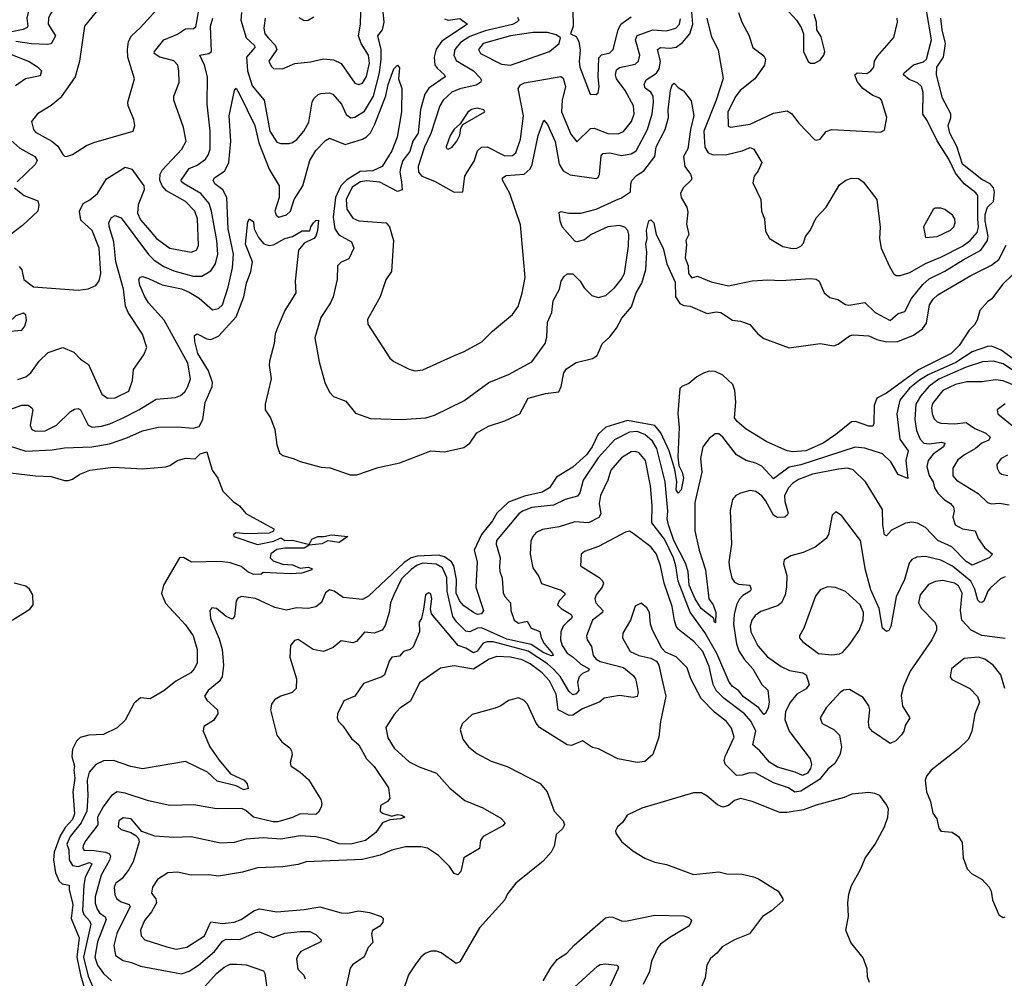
# Model space of a CAD drawing. Extents: x 1443846 to 1577407, y 839182 to 927291.
# Tile 476 of 535: x 1554974 to 1560031, y 873907 to 878828. Entities that reach past the tile are written whole.
import ezdxf

# ---------------------------------------------------------------- set-up
doc = ezdxf.new("R2010")
doc.units = 0

msp = doc.modelspace()

# ---------------------------------------------------------------- linework, layer by layer
at = {"layer": '0CON20XD'}
for points in [[(1554946.1, 879055), (1555050.3, 879215), (1555095, 879248.4), (1555115, 879252.9), (1555134, 879244), (1555140.5, 879215), (1555138.5, 879085), (1555146.8, 879046.8), (1555175, 879023.7), (1555272.9, 878985), (1555283.3, 878965), (1555277.9, 878945), (1555265, 878929.2), (1555172.9, 878907.1), (1555155, 878892.2), (1555131.9, 878858.1), (1555121.4, 878835), (1555121.2, 878805), (1555158.9, 878745), (1555135.5, 878704.5), (1555115, 878700), (1555035, 878703.3), (1554955, 878716.6)], [(1554909.6, 878910.4), (1554975, 878977.6), (1555035, 879024), (1555045, 879017.5), (1555045.4, 878985.4), (1555010.8, 878835), (1555016.4, 878795), (1555012.5, 878787.5), (1554992.8, 878777.2), (1554925, 878763.8)], [(1555458.1, 878981.9), (1555306.9, 878795), (1555282, 878615), (1555259.2, 878535), (1555183.6, 878426.4), (1555135, 878387.1), (1555065, 878344), (1555034.3, 878305), (1555044.4, 878265), (1555055, 878250.8), (1555140, 878205), (1555169.3, 878179.3), (1555195, 878136.7), (1555205, 878126.7), (1555215, 878126.2), (1555245, 878136), (1555318.1, 878181.9), (1555355, 878197.5), (1555556.7, 878255), (1555566, 878285), (1555560, 878315), (1555530.8, 878385), (1555530, 878405), (1555562.9, 878525), (1555528.8, 878635), (1555527.1, 878675), (1555533.5, 878716.5), (1555547.8, 878745), (1555595, 878787.1), (1555711.9, 878918.1)], [(1555630.2, 877760.2), (1555676.4, 877705), (1555745, 877655.8), (1555855, 877633.8), (1555882.9, 877645), (1555891.9, 877668.1), (1555887, 877805), (1555874.2, 877845), (1555825.1, 877895.1), (1555728.7, 877948.6), (1555705.8, 877975), (1555693.5, 878005), (1555696.4, 878035), (1555706.6, 878055), (1555806.1, 878163.9), (1555829.1, 878205), (1555816.2, 878275), (1555765.5, 878415), (1555766.5, 878435), (1555792.5, 878505), (1555792.2, 878565), (1555785.6, 878595), (1555765, 878617.1), (1555694.3, 878635), (1555665.5, 878655), (1555666.5, 878665), (1555714.5, 878725), (1555785, 878753.9), (1555825, 878780.4), (1555866.6, 878783.4), (1555878.4, 878791.6), (1555897.2, 878895)], [(1556235, 878836.2), (1556228.6, 878785), (1556232.6, 878755), (1556252.5, 878732.5), (1556286.5, 878696.5), (1556295.2, 878675), (1556253.8, 878615), (1556265, 878589.2), (1556277.9, 878577.9), (1556324.4, 878575.6), (1556386.4, 878603.6), (1556467.8, 878612.2), (1556535, 878626.9), (1556585, 878621.5), (1556625, 878603.1), (1556695, 878502.2), (1556715, 878494.4), (1556735, 878502.7), (1556755, 878535.6), (1556770.5, 878605), (1556764.8, 878645), (1556728.2, 878705), (1556713.4, 878745), (1556724.7, 878805), (1556728.1, 878925)], [(1558887.6, 878907.6), (1558964, 878825), (1558987.9, 878787.9), (1559000, 878755), (1559000, 878665), (1559023.4, 878613.4), (1559035, 878604), (1559055.8, 878604.2), (1559085, 878620), (1559104.5, 878645), (1559108, 878665), (1559089.3, 878739.3), (1559068.6, 878775), (1559066.9, 878815), (1559054, 878855)], [(1556113.1, 878865), (1556110, 878825), (1556137.1, 878735), (1556179.7, 878695), (1556181.9, 878685), (1556139, 878635), (1556143.3, 878565), (1556168.7, 878488.7), (1556228.9, 878415), (1556259.5, 878255), (1556295, 878199.6), (1556315, 878192.9), (1556357.3, 878192.7), (1556375, 878197.1), (1556397.2, 878212.8), (1556433.8, 878255), (1556458.2, 878301.8), (1556475.9, 878404.1), (1556485, 878422.9), (1556506.2, 878443.8), (1556520.5, 878449.5), (1556565, 878452.3), (1556583.1, 878445), (1556627.4, 878395), (1556651.1, 878341.1), (1556675, 878324.6), (1556695, 878328.2), (1556745, 878358.4), (1556791.5, 878435), (1556821.5, 878555), (1556830.7, 878625), (1556829.8, 878675), (1556812.9, 878745), (1556838.1, 878775), (1556845.9, 878815), (1556839.3, 878885)], [(1557155, 878832.2), (1557175, 878825.9), (1557235, 878834), (1557273.3, 878805), (1557142.8, 878717.2), (1557113.1, 878676.9), (1557101.9, 878635), (1557106.8, 878596.8), (1557118.5, 878578.5), (1557156.4, 878545), (1557158.5, 878535), (1557075, 878476.1), (1557055.3, 878445), (1557032.9, 878367.1), (1557020.4, 878245), (1556992.5, 878205), (1556978.3, 878151.7), (1556941.6, 878105), (1556929.5, 878065), (1556926.2, 878045), (1556934.3, 877995), (1556938.1, 877955), (1556915, 877945.5), (1556823.4, 877993.5), (1556755, 878001.2), (1556725, 877995.7), (1556682.3, 877967.7), (1556651, 877905), (1556654, 877855), (1556685, 877808.8), (1556715, 877796.2), (1556855.5, 877785.5), (1556872.9, 877765), (1556893.1, 877695), (1556884, 877535), (1556855, 877493.3), (1556825.8, 877405), (1556760.5, 877289.5), (1556762.5, 877265), (1556875, 877091.2), (1556895, 877074), (1556975, 877034), (1557005, 877026), (1557045, 877030), (1557206.3, 877103.7), (1557256.1, 877123.9), (1557348, 877175), (1557401.4, 877228.6), (1557505, 877314.2), (1557533.3, 877355), (1557555.4, 877424.6), (1557570.6, 877505), (1557545.6, 877775), (1557491.5, 877935), (1557453.5, 878005), (1557453.8, 878016.2), (1557472.4, 878027.6), (1557564.2, 878035.8), (1557595, 878061.8), (1557605.2, 878085), (1557636.3, 878233.7), (1557665, 878312.5), (1557685, 878290), (1557723.4, 878203.4), (1557744.1, 878085.9), (1557765, 878051.3), (1557801.9, 878031.9), (1557935, 878013.1), (1557945, 878018), (1557952.5, 878035), (1557960.6, 878129.4), (1557968.4, 878141.6), (1558005, 878145.2), (1558065, 878131.3), (1558115, 878140), (1558139.5, 878155), (1558197.5, 878265), (1558222.6, 878345), (1558229.7, 878405), (1558227.2, 878435), (1558215.8, 878455.8), (1558186.5, 878476.5), (1558181.5, 878495), (1558191.5, 878518.5), (1558245, 878553.7), (1558258.6, 878575), (1558264.2, 878615), (1558250, 878675), (1558264.8, 878685.2), (1558315, 878681.1), (1558345, 878687.4), (1558378.6, 878711.4), (1558415.5, 878755), (1558430.9, 878805), (1558426.4, 878866.4)], [(1557814.4, 878875.6), (1557816.2, 878795), (1557802.5, 878755), (1557832, 878742), (1557845.6, 878715.6), (1557851.8, 878671.8), (1557846.6, 878613.4), (1557850.3, 878585), (1557903.3, 878445), (1557935, 878443.3), (1557945, 878452.5), (1557949.5, 878485), (1557944.5, 878535), (1557947.7, 878632.3), (1557962.1, 878647.9), (1558005, 878658.1), (1558021.9, 878675), (1558047.1, 878775), (1558062, 878805), (1558115, 878842.5)], [(1558503.7, 878835), (1558524.7, 878744.7), (1558561.8, 878671.8), (1558586.1, 878526.1), (1558551.3, 878415), (1558488.3, 878255), (1558493, 878173), (1558510, 878145), (1558535, 878134), (1558604.8, 878135.2), (1558685, 878154.7), (1558725, 878171.5), (1558745, 878164), (1558785.3, 878095.3), (1558767.1, 878052.9), (1558745.6, 878025), (1558739.7, 877989.7), (1558779.4, 877905), (1558784.3, 877845), (1558799.2, 877805), (1558805, 877742.5), (1558824.6, 877704.6), (1558893.4, 877663.4), (1558942.9, 877652.9), (1558965.2, 877654.8), (1558985.6, 877665), (1558998.9, 877681.1), (1559010, 877715), (1559032.9, 877745), (1559065, 877811.2), (1559115, 877866.2), (1559185, 877980), (1559217.5, 878005), (1559245, 878013.8), (1559282.3, 878012.3), (1559305, 877996), (1559376, 877905), (1559393, 877763), (1559389.5, 877705), (1559398.8, 877655), (1559440.5, 877560.5), (1559462.2, 877525), (1559475, 877515.5), (1559495, 877514.6), (1559545, 877530.9), (1559625, 877576.9), (1559705, 877609.2), (1559815, 877664.7), (1559855.9, 877695), (1559891.9, 877735), (1559897.4, 877762.6), (1559895.1, 877805), (1559894.6, 877925), (1559885, 877940), (1559825, 877986.2), (1559779.8, 878039.8), (1559745, 878111.9), (1559685.9, 878205.9), (1559635, 878311.2), (1559612.1, 878342.1), (1559613.5, 878455), (1559605.5, 878485), (1559585, 878504.1), (1559541.5, 878521.5), (1559513.6, 878545), (1559516.2, 878555), (1559563.5, 878596.5), (1559615, 878611.4), (1559631.5, 878625), (1559657.1, 878725), (1559631.2, 878875)], [(1558665.3, 878865.3), (1558681.8, 878815), (1558718.3, 878748.3), (1558738.9, 878685), (1558795, 878642.5), (1558803.3, 878625), (1558798.6, 878595), (1558750, 878525), (1558674.8, 878465.2), (1558652.1, 878435), (1558611.5, 878355), (1558612.2, 878282.2), (1558625, 878276), (1558725, 878290.9), (1558845, 878348.8), (1558915, 878360.5), (1558936.9, 878346.9), (1558975, 878296.2), (1559055, 878212.5), (1559065, 878208.8), (1559085, 878213.8), (1559115, 878254), (1559145, 878264.3), (1559395, 878250), (1559415, 878260), (1559427.8, 878325), (1559400, 878415), (1559391.2, 878425), (1559355, 878438.2), (1559303.5, 878475), (1559275, 878510.6), (1559263.3, 878545), (1559275, 878555.4), (1559325, 878552.1), (1559345.6, 878565), (1559360, 878585), (1559363.3, 878615), (1559378.6, 878641.4), (1559463.8, 878736.2), (1559481.9, 878815), (1559480, 878835)], [(1555865, 877512), (1555909.4, 877510.6), (1555955, 877538.5), (1555979.2, 877575), (1555991, 877625), (1555987.4, 877695), (1555959.4, 877845), (1555946.6, 877885), (1555905, 877936.3), (1555818.9, 877985), (1555805.5, 877995), (1555803.8, 878005), (1555845, 878063.3), (1555885, 878080.5), (1555928.1, 878111.9), (1555943.5, 878136.5), (1555951.7, 878165), (1555952.4, 878255), (1555937.2, 878395), (1555938.1, 878535), (1555923.7, 878593.7), (1555898.6, 878645), (1555946.1, 878653.9), (1555958.9, 878665), (1555953.2, 878795), (1555966.4, 878835)], [(1556408.3, 878838.3), (1556435, 878824.2), (1556455, 878825.7), (1556485, 878842.9)], [(1557531.3, 878841.3), (1557537.1, 878825), (1557527.8, 878815), (1557505, 878804), (1557365, 878770.1), (1557285, 878741.2), (1557238.6, 878711.4), (1557208.3, 878675), (1557203.3, 878645), (1557215, 878618.5), (1557305.4, 878565), (1557339.4, 878529.4), (1557345.5, 878515), (1557340.4, 878505), (1557318.7, 878491.3), (1557235, 878473), (1557193.4, 878456.6), (1557149.3, 878415), (1557131.6, 878385), (1557086.2, 878243.8), (1557053.5, 878175), (1557020.5, 878075), (1557022.9, 878045), (1557040, 878025), (1557105, 877998.9), (1557205, 877943.3), (1557250, 877945), (1557260.5, 878025), (1557271.5, 878045), (1557308.2, 878101.8), (1557326, 878155), (1557345, 878173.2), (1557375.4, 878174.6), (1557465, 878129.4), (1557505, 878131.3), (1557522.7, 878145), (1557545.6, 878215), (1557561, 878335), (1557534.7, 878475), (1557546.8, 878493.2), (1557566.3, 878503.6), (1557753, 878537), (1557765, 878527.5), (1557776.3, 878485), (1557759.2, 878415), (1557756.8, 878355), (1557805, 878240), (1557835, 878201.2), (1557905, 878269.2), (1557925, 878270.3), (1557995, 878243.2), (1558047.3, 878242.7), (1558075.2, 878254.8), (1558115.5, 878304.5), (1558129.2, 878345), (1558126.9, 878385), (1558084.2, 878465), (1558039, 878525), (1558033.9, 878545), (1558038.9, 878571.1), (1558055, 878583.2), (1558135, 878599.7), (1558152.3, 878615), (1558159.1, 878645), (1558136.7, 878725), (1558145, 878746.2), (1558225, 878776.4), (1558295, 878771.1), (1558343.1, 878785), (1558362.1, 878805), (1558367.5, 878832.5)], [(1558035, 877901.1), (1558065, 877913.3), (1558111.5, 877945), (1558111.8, 877985), (1558117.9, 878002.1), (1558142, 878028), (1558178.5, 878051.5), (1558235.8, 878125), (1558243, 878175), (1558288.8, 878265), (1558306.5, 878325), (1558303.7, 878365), (1558317.1, 878465), (1558325, 878494), (1558335, 878501.4), (1558355, 878479.4), (1558382.7, 878462.7), (1558422, 878412), (1558436.2, 878336.2), (1558418.9, 878265), (1558405.7, 878165), (1558382.4, 878125), (1558389.6, 878075), (1558418.5, 878035), (1558425.4, 878015), (1558421.9, 878005), (1558380.9, 877965), (1558367.5, 877935), (1558370.6, 877915), (1558400, 877865), (1558405, 877840), (1558397.8, 877777.8), (1558410, 877725), (1558394.8, 877695.2), (1558398, 877672), (1558391.9, 877605), (1558406.2, 877565), (1558409.4, 877525), (1558425, 877502.7), (1558455, 877511.9), (1558525, 877483.1), (1558615, 877461.4), (1558735, 877488.1), (1558816.8, 877493.2), (1558885, 877490), (1559035, 877500), (1559065, 877496.2), (1559080, 877485), (1559106.2, 877425), (1559135, 877401.2), (1559175, 877391.2), (1559215, 877366.2), (1559232.3, 877362.3), (1559315, 877375.8), (1559367.8, 877325), (1559445, 877284.6), (1559485, 877318.9), (1559519.8, 877330.2), (1559553.7, 877396.3), (1559611.9, 877468.1), (1559645, 877497.5), (1559725, 877537.4), (1559819.5, 877595), (1559909.7, 877645), (1559944, 877695), (1559948, 877715), (1559932.5, 877795), (1559932.8, 877827.2), (1559944.2, 877865.8), (1559975.7, 877895), (1559981, 877945), (1559975.8, 877965), (1559958.5, 877985), (1559915, 878008.4), (1559815.6, 878085.6), (1559786.8, 878176.8), (1559750, 878245), (1559742.9, 878285), (1559755.7, 878324.3), (1559755.1, 878345), (1559713.6, 878425), (1559681.8, 878545), (1559683.3, 878585), (1559717.5, 878635), (1559729.1, 878705), (1559711.2, 878775), (1559705.1, 878835.1)], [(1557495, 878594.1), (1557695, 878664.7), (1557744.1, 878705), (1557750.6, 878735), (1557729.5, 878749.5), (1557685, 878761.3), (1557611.3, 878761.3), (1557494.2, 878745), (1557353.6, 878705), (1557331.1, 878675), (1557340.8, 878655), (1557448.8, 878598.8), (1557495, 878594.1)], [(1554917.8, 878655), (1555022.5, 878612.5), (1555065.6, 878585.6), (1555086.2, 878565), (1555079.9, 878540.1), (1555004.4, 878525), (1554952.2, 878487.7)], [(1554905, 876819.7), (1554985, 876848.4), (1555018.5, 876848.5), (1555036.2, 876836.2), (1555041.1, 876825), (1555032.9, 876777.1), (1555028.5, 876745), (1555035.8, 876725), (1555056.2, 876716.2), (1555105, 876717.8), (1555163.8, 876746.2), (1555235, 876816.2), (1555255, 876829.2), (1555275, 876832.9), (1555286.8, 876825), (1555326.6, 876746.6), (1555347, 876737), (1555395, 876741.4), (1555437.4, 876752.6), (1555505, 876783.7), (1555586.5, 876825), (1555675, 876880.4), (1555775, 876888.5), (1555800.8, 876899.2), (1555821.5, 876918.5), (1555837.9, 876945), (1555850.9, 876985), (1555837.4, 877065), (1555716.1, 877285), (1555635.4, 877375), (1555615, 877408.6), (1555591.1, 877465), (1555585.7, 877495), (1555593.6, 877506.4), (1555605, 877509.4), (1555635, 877499.6), (1555705, 877467.6), (1555805, 877445.6), (1555845, 877429.7), (1555895, 877399.3), (1555965, 877337.8), (1555995, 877346.2), (1556015.2, 877364.8), (1556045.2, 877454.8), (1556067.6, 877555), (1556072.8, 877625), (1556044.5, 877755), (1556037.4, 877915), (1556017.1, 877955), (1555976.1, 877986.1), (1555966.9, 878005), (1555974, 878016), (1556028.2, 878051.8), (1556048.4, 878095), (1556058.7, 878205), (1556050, 878335), (1556077.5, 878465), (1556085, 878476.2), (1556103.5, 878445), (1556182.2, 878285), (1556202.6, 878195), (1556255, 878060), (1556307.3, 877975), (1556306.2, 877915), (1556284.7, 877845), (1556290.5, 877825), (1556305, 877813.5), (1556345, 877826.2), (1556365.2, 877844.8), (1556383.8, 877905), (1556427.8, 877975), (1556463.3, 878105), (1556495, 878156.5), (1556545, 878207.5), (1556565, 878220), (1556645, 878187.5), (1556735, 878214.8), (1556755, 878226.5), (1556775, 878246.9), (1556798.7, 878291.3), (1556853.7, 878436.3), (1556866.1, 878495), (1556895, 878575.8), (1556915, 878594), (1556925, 878580), (1556920, 878525), (1556936.4, 878475), (1556935.3, 878355), (1556913.3, 878225), (1556885.8, 878155), (1556836.2, 878073.8), (1556787.3, 878052.7), (1556722, 878048), (1556653.3, 878006.7), (1556622.9, 877975), (1556596.2, 877915), (1556584.3, 877814.3), (1556593.3, 877755), (1556613.6, 877723.6), (1556678.3, 877688.3), (1556690.5, 877655), (1556665, 877600.8), (1556625, 877583.1), (1556606.9, 877565), (1556604.5, 877495), (1556583.2, 877405), (1556570.4, 877375), (1556520.8, 877299.2), (1556490.6, 877195), (1556512.1, 877072.1), (1556540.8, 876965), (1556565.8, 876915.8), (1556585, 876893.8), (1556649.1, 876869.1), (1556698.8, 876808.8), (1556775, 876781.4), (1556935, 876775.6), (1557060, 876785), (1557105, 876797.8), (1557255, 876871.1), (1557384.1, 876965.9), (1557483.9, 877006.1), (1557605, 877071.4), (1557672.5, 877165), (1557681.7, 877198.3), (1557684.5, 877275), (1557707.5, 877325), (1557713.3, 877385), (1557745.6, 877445), (1557754.5, 877485.5), (1557769.7, 877510.3), (1557785, 877524), (1557815, 877524), (1557852.5, 877485), (1557872.2, 877452.2), (1557913, 877413), (1557945, 877402.2), (1557985, 877411.8), (1558028, 877452), (1558063.8, 877495), (1558080, 877525), (1558099.8, 877665), (1558101.7, 877725), (1558096.6, 877745), (1558082.4, 877762.4), (1558055, 877771.7), (1557995, 877763.8), (1557909.4, 877725), (1557875, 877697.7), (1557835, 877687.1), (1557825, 877690.8), (1557760.6, 877765), (1557748.9, 877795), (1557745, 877837.5), (1557755, 877843.8), (1557794.5, 877834.5), (1557855, 877835.5), (1557935, 877855.5), (1558035, 877901.1)], [(1557175, 878162.5), (1557195, 878174), (1557219.2, 878205), (1557234.2, 878235), (1557238.8, 878271.2), (1557249.3, 878290.7), (1557362.5, 878355), (1557357.5, 878365), (1557323.9, 878373.9), (1557295, 878366.9), (1557275, 878354), (1557237, 878293), (1557205, 878265.8), (1557185, 878233.8), (1557164.4, 878175), (1557166.2, 878166.2), (1557175, 878162.5)], [(1554913.3, 878223.3), (1554975, 878167.6), (1555051.1, 878125), (1555063.5, 878105), (1555053.5, 878085), (1554960.9, 877995)], [(1554970.8, 877560.9), (1554985, 877544), (1554995.8, 877495), (1555045.9, 877455.9), (1555275, 877440), (1555325, 877445.7), (1555365, 877464.3), (1555382.6, 877487.4), (1555390.7, 877525), (1555382.1, 877655), (1555347.2, 877745), (1555288.8, 877798.8), (1555281.8, 877845), (1555300.6, 877885), (1555335, 877903.4), (1555374.3, 877935.7), (1555419.6, 878010.4), (1555515, 878070.8), (1555549.9, 878059.9), (1555610.9, 877975), (1555614.2, 877955), (1555582.7, 877877.3), (1555579, 877835), (1555595, 877800.8), (1555630.2, 877760.2)], [(1554947.8, 877965), (1554997.5, 877925), (1555067.6, 877897.6), (1555073.3, 877875), (1555067.9, 877845), (1554988.7, 877771.3), (1554879.9, 877690.1)], [(1559625, 877710), (1559685, 877714.5), (1559755, 877747.1), (1559771.4, 877765), (1559778.9, 877785), (1559776.4, 877806.4), (1559764.5, 877824.5), (1559725, 877852.9), (1559705, 877860), (1559675, 877860), (1559665.8, 877854.2), (1559615.7, 877765), (1559625, 877710)], [(1554919.7, 876639.8), (1555005, 876613.3), (1555140.5, 876619.5), (1555205, 876630.4), (1555345, 876635.8), (1555435, 876651.1), (1555525, 876681.9), (1555605, 876717.8), (1555685, 876735.9), (1555785, 876737.7), (1555865, 876731.8), (1555895, 876740), (1555914.4, 876775), (1555926.4, 876863.6), (1555962, 876945), (1555964.8, 876965), (1555944.4, 877025), (1555889.5, 877115), (1555873.3, 877176.7), (1555872.6, 877207.4), (1555885, 877215.8), (1555935, 877190.4), (1555955, 877186.9), (1555995, 877203.2), (1556086.5, 877303.5), (1556125.6, 877405), (1556138.1, 877475), (1556161.7, 877535), (1556170.4, 877585), (1556133.6, 877675), (1556145, 877790), (1556153.6, 877806.4), (1556175, 877790), (1556178, 877755), (1556200.2, 877710.2), (1556228.1, 877678.1), (1556255, 877668.8), (1556277.1, 877672.9), (1556336.2, 877705), (1556374.7, 877715.3), (1556425, 877744.5), (1556465, 877743.3), (1556470, 877765), (1556483.1, 877785), (1556495, 877797.1), (1556508.3, 877798.3), (1556504, 877745), (1556495, 877716.9), (1556484.5, 877705), (1556435, 877680.5), (1556406.5, 877645), (1556389.2, 877485), (1556392.5, 877425), (1556336.5, 877335), (1556300.8, 877255), (1556286.1, 877215), (1556281.1, 877165), (1556256.9, 877075), (1556254.7, 877055), (1556266.2, 876985), (1556234.1, 876855), (1556235.6, 876825), (1556261.4, 876785), (1556284, 876725), (1556294.3, 876645), (1556308.1, 876605), (1556325, 876591.1), (1556384.5, 876574.5), (1556415, 876559.5), (1556521.7, 876531.7), (1556568.3, 876528.3), (1556671.9, 876491.9), (1556705, 876490.9), (1556815, 876528.9), (1556926.7, 876553.3), (1557085, 876614.3), (1557155, 876610), (1557255, 876631.5), (1557285, 876654.5), (1557322.4, 876707.6), (1557380.9, 876740.9), (1557465, 876769.1), (1557543.3, 876805), (1557585.5, 876885), (1557675, 876908.4), (1557742.1, 876917.9), (1557755.4, 876945), (1557769.2, 877015), (1557781.4, 877035), (1557831.4, 877068.6), (1557915, 877089.1), (1557939.5, 877105), (1557966.2, 877163.8), (1558005, 877200), (1558039.4, 877245), (1558065.7, 877295), (1558115.9, 877354.1), (1558140.8, 877425), (1558169.1, 877475), (1558189.6, 877545), (1558194.7, 877635), (1558188.9, 877675), (1558196.5, 877705), (1558192.4, 877747.6), (1558205, 877796.2), (1558215, 877800), (1558230, 877785), (1558242.5, 877725), (1558278.9, 877655), (1558297.6, 877575), (1558341, 877481), (1558342.7, 877405), (1558365, 877371.1), (1558385, 877360.5), (1558416.9, 877356.9), (1558505, 877319.2), (1558551.2, 877328.8), (1558575.3, 877325.3), (1558635, 877285.8), (1558675, 877280.8), (1558723.3, 877263.3), (1558765.6, 877215), (1558795, 877191.1), (1558925, 877144), (1559085, 877165.5), (1559155, 877153.1), (1559178.1, 877161.9), (1559235, 877204.3), (1559255, 877209.5), (1559335, 877204.4), (1559376.2, 877186.2), (1559425, 877174.5), (1559483.5, 877176.5), (1559565, 877208.2), (1559609.7, 877240.3), (1559630.2, 877270.2), (1559646.9, 877365), (1559665, 877394), (1559688.8, 877415), (1559858.8, 877515), (1559965, 877568), (1560002.4, 877597.6), (1560040.2, 877669.8)], [(1554965, 876980.9), (1555005.7, 876995), (1555030.9, 877015), (1555075, 877075.6), (1555120.1, 877119.9), (1555195, 877144.5), (1555252.1, 877122.1), (1555286.1, 877086.1), (1555327.9, 877057.9), (1555396.2, 876906.2), (1555425, 876885.6), (1555465, 876887.3), (1555535, 876920.6), (1555553.5, 876975), (1555558.5, 877031.5), (1555612.1, 877107.9), (1555627.1, 877145), (1555605, 877214.2), (1555530.4, 877325), (1555517.5, 877357.5), (1555506.5, 877445), (1555468, 877585), (1555457.3, 877687.3), (1555433.3, 877766.7), (1555432.7, 877787.3), (1555445, 877812), (1555465, 877823.1), (1555495, 877810), (1555635, 877622.2), (1555665, 877593.5), (1555715, 877560.8), (1555765, 877539.1), (1555865, 877512)], [(1560075, 877520.8), (1560020.8, 877469.2), (1559966.7, 877395), (1559945, 877380), (1559904, 877335), (1559890.8, 877285), (1559877.6, 877262.4), (1559850, 877235), (1559799.5, 877155), (1559757.1, 877115), (1559589.5, 877030.5), (1559425, 876911.4), (1559375.7, 876885), (1559362.7, 876847.3), (1559360.8, 876755), (1559355, 876741.2), (1559335, 876741.5), (1559265.8, 876765.8), (1559245, 876763.9), (1559165, 876698.5), (1559100, 876655), (1559010.8, 876615), (1558945, 876609.6), (1558915, 876615.6), (1558810.6, 876660.6), (1558705, 876726.8), (1558659.4, 876765), (1558645.8, 876785), (1558652.6, 876865), (1558647.5, 876925), (1558635.8, 876955.8), (1558585, 877003.7), (1558545, 877021.2), (1558515, 877023.3), (1558485, 877014.3), (1558451.8, 876995), (1558410.4, 876959.6), (1558374.6, 876945.4), (1558364.6, 876935.4), (1558353.8, 876806.2), (1558360.8, 876735), (1558353.8, 876583.8), (1558359.2, 876539.2), (1558376.9, 876505), (1558383.3, 876475), (1558370.6, 876415), (1558355, 876396.9), (1558345.4, 876415), (1558349.6, 876455), (1558338.5, 876518.5), (1558308.9, 876615), (1558266.6, 876706.6), (1558235.6, 876745.6), (1558095, 876771.2), (1557983.7, 876736.3), (1557945, 876701.2), (1557913.2, 876635), (1557885.1, 876594.9), (1557815, 876530.5), (1557730.8, 876479.1), (1557695, 876424.1), (1557656.9, 876403.1), (1557567.3, 876382.7), (1557485, 876350.9), (1557424.4, 876295.6), (1557402.6, 876255), (1557345, 876185.8), (1557308.1, 876105), (1557323.5, 876045), (1557317.1, 875915), (1557355.6, 875795), (1557345, 875778), (1557325, 875774.6), (1557305, 875784.3), (1557255, 875820), (1557235, 875842.7), (1557215.5, 875885), (1557217.5, 875955), (1557203, 876025), (1557190.8, 876045), (1557155, 876070.9), (1557125, 876079.9), (1557015, 876074.5), (1556984, 876066), (1556949.1, 876040.9), (1556765, 875869.1), (1556735, 875851.1), (1556635, 875861.2), (1556589.4, 875895), (1556565, 875902.1), (1556545, 875885.8), (1556523.8, 875836.2), (1556495.3, 875814.7), (1556455, 875805.3), (1556395, 875808.2), (1556345, 875797.2), (1556285, 875810.8), (1556185, 875856.6), (1556113.1, 875866.9), (1556095, 875858.9), (1556086.4, 875845), (1556078, 875765), (1556065, 875751.2), (1556035, 875764.2), (1555985, 875805.7), (1555961.2, 875808.8), (1555950.8, 875795), (1555954.6, 875755), (1555999, 875649), (1556014.7, 875595), (1556021.1, 875515), (1556013.6, 875455), (1555998.5, 875431.5), (1555941.4, 875385), (1555924, 875355), (1555935.8, 875335), (1555990, 875285), (1555992, 875265), (1555969.3, 875230.7), (1555919.7, 875200.3), (1555915.6, 875175), (1555950.4, 875095), (1555997.7, 875027.7), (1556057.2, 874957.3), (1556127.6, 874925), (1556142.8, 874905), (1556148.2, 874881.8), (1556125, 874874.8), (1556085, 874894.4), (1555989, 874919), (1555937.8, 874965), (1555825, 875020.6), (1555605, 874981.8), (1555545, 874993.8), (1555455.3, 875024.7), (1555404, 875024), (1555365, 875004.7), (1555331.5, 874965), (1555320.6, 874925), (1555324.8, 874845), (1555319.2, 874765), (1555289.7, 874705), (1555233.5, 874635), (1555217.1, 874595), (1555226.1, 874566.1), (1555227.9, 874515), (1555245, 874486.8), (1555275, 874481.6), (1555332.5, 874502.5), (1555345.2, 874495.2), (1555310.8, 874425), (1555303.3, 874385), (1555297.3, 874255), (1555303.6, 874235), (1555332.8, 874202.8), (1555339.6, 874185), (1555301.6, 874015), (1555325, 873918.9), (1555352.9, 873855)], [(1554925, 877228.8), (1554985, 877234.3), (1555001.1, 877255), (1555008.6, 877285), (1555005, 877312.5), (1554992.3, 877322.3), (1554955, 877307.1), (1554920, 877275), (1554910, 877255), (1554915, 877237.5), (1554925, 877228.8)], [(1560095, 877074.1), (1560015, 877132), (1559965, 877152.7), (1559945, 877150.7), (1559865, 877122.3), (1559781.6, 877068.4), (1559639.2, 877005), (1559595, 876977.9), (1559544.3, 876935.7), (1559493.8, 876875), (1559479.3, 876805), (1559494.4, 876675), (1559537.6, 876615), (1559524.8, 876565), (1559535, 876472.5), (1559485, 876492.9), (1559447.7, 876557.7), (1559405, 876600.2), (1559315, 876627.7), (1559265, 876634.1), (1558985, 876542.3), (1558925, 876531.7), (1558845, 876470.6), (1558785, 876535.4), (1558755, 876551.1), (1558705, 876565.4), (1558655, 876594.5), (1558585, 876684.2), (1558565, 876701.4), (1558545, 876702.5), (1558515, 876678.6), (1558482.1, 876635), (1558471.2, 876575), (1558477.8, 876505), (1558441.1, 876348.9), (1558440.7, 876205), (1558463.9, 876105), (1558495.9, 876004.1), (1558513.3, 875855), (1558534.6, 875825), (1558549.7, 875785), (1558547.7, 875732.3), (1558542, 875735), (1558538.8, 875755), (1558474.5, 875805), (1558442.9, 875855), (1558412.2, 875925), (1558406.8, 875993.2), (1558395.2, 876034.8), (1558333.9, 876155), (1558305.3, 876235.3), (1558298.7, 876265), (1558301.8, 876305), (1558289.6, 876455), (1558246, 876626), (1558224.3, 876664.3), (1558185, 876698.3), (1558145, 876714), (1558105, 876710), (1558027.9, 876672.1), (1557945, 876578.3), (1557867.2, 876465), (1557850.5, 876399.5), (1557838, 876382), (1557775, 876364.7), (1557715, 876335.2), (1557605, 876323.9), (1557555.6, 876305), (1557537.8, 876292.2), (1557422.8, 876155), (1557420.4, 876135), (1557441.8, 876065), (1557438.1, 876021.9), (1557439.3, 875995), (1557451.6, 875961.6), (1557456.9, 875885), (1557466.4, 875865), (1557495.4, 875835), (1557496.7, 875795), (1557513.8, 875745), (1557535, 875730.4), (1557580.9, 875740.9), (1557600.4, 875705), (1557645, 875686.9), (1557651.5, 875655), (1557667.8, 875625), (1557710.3, 875575), (1557713.1, 875565), (1557705, 875562), (1557665, 875577.4), (1557600.7, 875620.7), (1557475, 875647.5), (1557345, 875706.2), (1557324.4, 875705), (1557285, 875685.3), (1557265, 875689.7), (1557218.4, 875735), (1557198.8, 875765), (1557169.5, 875895), (1557167.3, 875965), (1557145, 876013.8), (1557113, 876033), (1557045, 876037.9), (1557015, 876027.2), (1556984.4, 876005.6), (1556935, 875957.1), (1556895, 875875.6), (1556878, 875835), (1556871.5, 875785), (1556851.7, 875718.3), (1556835, 875693.6), (1556795, 875678.2), (1556745, 875684.4), (1556704.5, 875635.5), (1556685, 875629.4), (1556625, 875640), (1556584, 875605), (1556535, 875584.4), (1556481.2, 875595), (1556405, 875646), (1556385, 875641.2), (1556365, 875616.2), (1556361.1, 875555), (1556395.6, 875445), (1556394.3, 875395), (1556373.8, 875375), (1556314.7, 875355.3), (1556282.6, 875337.4), (1556267.5, 875315), (1556262.1, 875285), (1556295.3, 875155), (1556320.8, 875120.9), (1556360.9, 875090.9), (1556370.8, 875075), (1556374, 875055), (1556364, 875015), (1556367.3, 874997.3), (1556415.3, 874965.3), (1556457.4, 874927.4), (1556520, 874825), (1556525.5, 874805), (1556522.3, 874785), (1556509.4, 874760.6), (1556495, 874748.1), (1556415, 874752.2), (1556375, 874733.1), (1556299, 874711), (1556275, 874710.2), (1556174.2, 874735), (1556135, 874769.1), (1556115, 874778.2), (1555985, 874777.5), (1555867.8, 874797.8), (1555745, 874793.8), (1555635, 874817.7), (1555515, 874858.2), (1555475, 874864.5), (1555445, 874845.6), (1555402.5, 874787.5), (1555374.3, 874735), (1555375.2, 874695), (1555313.1, 874615), (1555300.5, 874589.5), (1555298.5, 874575), (1555305, 874562.9), (1555345, 874564.3), (1555415, 874555.1), (1555435.4, 874545.4), (1555440, 874535), (1555436.2, 874513.8), (1555392.5, 874437.5), (1555362.6, 874325), (1555362.5, 874292.5), (1555371.3, 874261.3), (1555383.4, 874243.4), (1555413, 874223), (1555418.8, 874208.8), (1555374.2, 874095), (1555359.4, 874015), (1555373.2, 873975), (1555405, 873932.1), (1555444.8, 873894.8)], [(1560151, 876975), (1560025, 877060.7), (1559975, 877075.6), (1559918.9, 877071.1), (1559835, 877044.5), (1559695, 876982.6), (1559643, 876945), (1559599.6, 876895), (1559577, 876855), (1559570.9, 876775), (1559579, 876719), (1559598.2, 876675), (1559616.7, 876655), (1559645, 876650.5), (1559708.7, 876658.7), (1559725.6, 876655), (1559717.5, 876635), (1559665, 876597.8), (1559638.9, 876565), (1559632.4, 876535), (1559645, 876487.5), (1559665.7, 876455), (1559672.2, 876425), (1559688.3, 876398.3), (1559723.4, 876363.4), (1559755, 876344.6), (1559770, 876325), (1559772.3, 876305), (1559765.4, 876274.6), (1559778.6, 876235), (1559815, 876214), (1559881.2, 876205), (1559896.5, 876165), (1559928.5, 876118.5), (1559970, 876085), (1559953.3, 876065), (1559865, 876028.1), (1559835, 876047.3), (1559761.4, 876121.4), (1559689.7, 876155), (1559625, 876221.2), (1559585, 876243.8), (1559555, 876248.9), (1559522.7, 876242.7), (1559452, 876208), (1559425, 876179.2), (1559415, 876183.8), (1559406.8, 876235), (1559404.4, 876314.4), (1559318.5, 876455), (1559255, 876517.8), (1559225, 876525.2), (1559179.2, 876520.8), (1559045, 876495.2), (1558973, 876467), (1558942.8, 876447.2), (1558922.8, 876425), (1558902.4, 876385), (1558902.7, 876355), (1558920, 876295), (1558916.1, 876283.9), (1558903.3, 876275), (1558865, 876272.7), (1558845, 876284.4), (1558805, 876360.6), (1558785, 876384.2), (1558755, 876406), (1558725, 876410.4), (1558675, 876398.2), (1558652.5, 876385), (1558635.4, 876364.6), (1558622.2, 876307.8), (1558629.5, 876135), (1558615.5, 876045), (1558618.8, 876015), (1558631.9, 875961.9), (1558645, 875941.1), (1558665, 875931.2), (1558723.8, 875925), (1558730.5, 875905), (1558725, 875894.5), (1558687, 875873), (1558668.5, 875851.5), (1558655.2, 875824.8), (1558644, 875775), (1558640.2, 875725), (1558654.9, 875624.8), (1558667.9, 875587.9), (1558694.1, 875545), (1558739.3, 875495), (1558785, 875415.6), (1558816.6, 875386.6), (1558822.6, 875325), (1558817.9, 875295), (1558805, 875266.7), (1558795, 875262.1), (1558769.8, 875295), (1558691.6, 875351.6), (1558665, 875384.3), (1558634.6, 875404.6), (1558616.9, 875426.9), (1558555, 875573.7), (1558492.4, 875682.4), (1558417.4, 875787.4), (1558355.1, 875945), (1558344.2, 876025), (1558331.5, 876065), (1558285, 876160.8), (1558220.7, 876245), (1558223, 876335), (1558212.9, 876435), (1558187.6, 876565), (1558155, 876604), (1558135, 876611.2), (1558115, 876609.7), (1558065, 876579.3), (1558009.4, 876515), (1557994.7, 876465), (1557956.5, 876385), (1557949.2, 876345), (1557958.1, 876291.9), (1557948.1, 876271.9), (1557895, 876245.4), (1557825, 876249.6), (1557745, 876224.7), (1557658.8, 876211.2), (1557625.8, 876195), (1557608.6, 876175), (1557598.7, 876151.3), (1557595.6, 876085), (1557608.5, 876015), (1557640, 875970), (1557653, 875933), (1557755, 875900), (1557774.4, 875885), (1557773.3, 875875), (1557744.4, 875845), (1557735.6, 875825), (1557754.3, 875805), (1557806.7, 875775), (1557811.2, 875765), (1557807.7, 875755), (1557785.5, 875734.5), (1557764.7, 875715), (1557753.1, 875685), (1557751.2, 875645), (1557759.7, 875615), (1557786.2, 875576.2), (1557816.5, 875556.5), (1557855, 875519.4), (1557899.2, 875495), (1557895.6, 875485), (1557865, 875471.2), (1557847.6, 875455), (1557839.3, 875425), (1557844.8, 875385), (1557831.7, 875368.3), (1557815, 875363), (1557795, 875381.4), (1557752.1, 875455), (1557715, 875494.8), (1557685, 875521.5), (1557585, 875586), (1557404.9, 875635.2), (1557374.8, 875635.2), (1557355, 875628.1), (1557323, 875587), (1557305, 875578.4), (1557265, 875602.4), (1557226.4, 875616.4), (1557088.7, 875778.7), (1557084.1, 875804.1), (1557090, 875855), (1557085, 875880), (1557075, 875886.7), (1557058.8, 875875), (1557047.9, 875802.1), (1557037.5, 875755), (1557025.6, 875735), (1557028.1, 875685), (1556995, 875608), (1556980, 875595), (1556945, 875585.4), (1556925, 875561.4), (1556884.4, 875555), (1556870.9, 875535), (1556847.1, 875465), (1556833.8, 875455), (1556739.8, 875420.2), (1556695.7, 875355), (1556639.2, 875330.8), (1556606.2, 875265), (1556604.7, 875244.7), (1556612.2, 875225), (1556634, 875204), (1556678.5, 875138.5), (1556715.6, 875105), (1556754.3, 875034.3), (1556794.1, 874994.1), (1556867.5, 874885), (1556875, 874830), (1556862.5, 874815), (1556826.2, 874793.8), (1556825.8, 874765), (1556838, 874755), (1556885, 874739.5), (1556915, 874747.5), (1556936.7, 874745), (1556952.5, 874735), (1556930, 874725), (1556875, 874720), (1556837.8, 874705), (1556803.6, 874656.4), (1556750, 874615), (1556675, 874595.2), (1556615, 874596.9), (1556555, 874619.4), (1556495, 874633.3), (1556415, 874639.1), (1556315, 874621.8), (1556225, 874627.6), (1556135, 874620.9), (1556075, 874604.7), (1556005, 874601.6), (1555855, 874633.8), (1555765, 874630.5), (1555667.7, 874637.7), (1555601.2, 874661.2), (1555545.8, 874725.8), (1555505, 874730.4), (1555483.3, 874715), (1555480, 874685), (1555495, 874670.8), (1555545, 874656), (1555570.5, 874640.5), (1555583.8, 874625), (1555588, 874608), (1555557.7, 874505), (1555535.4, 874465), (1555499.9, 874420.1), (1555467.9, 874395), (1555459.3, 874375), (1555463.2, 874335), (1555472.7, 874315), (1555495, 874300), (1555536, 874286), (1555541.8, 874275), (1555473.6, 874136.4), (1555457.5, 874075), (1555465.4, 874025), (1555505, 873997.8), (1555548.7, 873988.7), (1555595, 873970), (1555805, 873929.5), (1555845, 873944.7), (1555892.7, 873975), (1555974.1, 874045), (1556015, 874097.1), (1556035, 874108.9), (1556105, 874107.1), (1556185, 874142.5), (1556205, 874145.9), (1556275, 874116.8), (1556335, 874138.4), (1556415, 874147.6), (1556465, 874146.9), (1556495, 874131.5), (1556522, 874105), (1556520.8, 874095), (1556417.8, 874045), (1556402.3, 874025), (1556396.2, 874005), (1556403.1, 873955), (1556433.8, 873923.8), (1556440.5, 873905)], [(1560195, 876903.4), (1560025, 876974.8), (1559985, 876979.2), (1559915, 876969.3), (1559838.5, 876968.5), (1559779.2, 876955), (1559715, 876924), (1559662.6, 876857.4), (1559656.7, 876835), (1559659.7, 876805), (1559669.9, 876779.9), (1559685, 876763.6), (1559705, 876757.1), (1559775, 876754.2), (1559835, 876759.5), (1559879.2, 876729.2), (1559935.6, 876705), (1559957.8, 876685), (1559950.8, 876669.2), (1559915, 876654.7), (1559882.9, 876627.1), (1559825.6, 876595), (1559792, 876568), (1559766.2, 876525), (1559765.9, 876485.9), (1559784.8, 876464.8), (1559896, 876396), (1559945, 876349.6), (1559965, 876342.8), (1560005, 876345.9), (1560055, 876336.8)], [(1560035, 876855.4), (1559994.6, 876825.4), (1559997.1, 876805), (1560096.9, 876725)], [(1555784.2, 876565.8), (1555825, 876576.7), (1555875, 876573.3), (1555900.2, 876599.8), (1555935, 876610), (1555962.5, 876515), (1555992.5, 876475), (1556017, 876407), (1556070, 876355), (1556103, 876333), (1556135, 876292.5), (1556280, 876215), (1556278.3, 876201.7), (1556255, 876192.5), (1556135, 876188.8), (1556086.4, 876193.6), (1556072.5, 876185), (1556073.3, 876175), (1556195, 876134.7), (1556278.7, 876151.3), (1556315, 876167.5), (1556335, 876154.3), (1556375, 876157.1), (1556455, 876135.6), (1556462.3, 876137.7), (1556475, 876161.5), (1556505, 876174.6), (1556535.6, 876174.4), (1556575, 876183.8), (1556660, 876175), (1556615, 876144.4), (1556556.5, 876153.5), (1556525, 876137.9), (1556460, 876130), (1556435, 876115.6), (1556335, 876115.6), (1556295, 876107.9), (1556263.9, 876086.1), (1556260, 876065), (1556275, 876050), (1556323.6, 876033.6), (1556375, 876030), (1556415, 876012.5), (1556455, 876017.5), (1556475, 876010), (1556475, 876003.3), (1556423, 875987), (1556364.1, 875984.1), (1556225, 875990), (1556215, 875982.5), (1556175, 875980), (1556145, 875993.3), (1556111.2, 876021.2), (1556055, 876040), (1556005, 876047.5), (1555856.1, 876043.9), (1555815, 876067.5), (1555795, 876066), (1555711.9, 875925), (1555702.8, 875882.8), (1555723.1, 875833.1), (1555825, 875722.5), (1555864.3, 875665), (1555885.4, 875595.4), (1555885.6, 875525), (1555870.6, 875495), (1555852.5, 875475), (1555776.8, 875433.2), (1555715, 875382.9), (1555645, 875342), (1555595, 875347.5), (1555561.2, 875318.8), (1555515, 875233.1), (1555475, 875192.9), (1555405, 875158.1), (1555330, 875155), (1555285, 875142.5), (1555266, 875125), (1555245.8, 875084.2), (1555242.5, 875045), (1555255.6, 874995.6), (1555251.8, 874975), (1555256.5, 874935), (1555247.3, 874865), (1555255, 874751.2), (1555245, 874722.5), (1555208.5, 874681.5), (1555182, 874638), (1555150.7, 874555), (1555147.2, 874515), (1555158.1, 874448.1), (1555176.2, 874406.2), (1555192.1, 874392.1), (1555227.5, 874385), (1555227.4, 874362.6), (1555246.6, 874286.6), (1555239.1, 874215), (1555279, 874115), (1555267.9, 874015), (1555287, 873925), (1555307.3, 873855)], [(1560047.4, 876592.6), (1560014.3, 876575), (1559992.9, 876545), (1559994.2, 876525), (1560004.6, 876504.6), (1560016.7, 876495), (1560048.5, 876488.5)], [(1554883.6, 876506.4), (1555055, 876486), (1555136.4, 876483.6), (1555205, 876462), (1555225, 876462), (1555245, 876468.8), (1555282.5, 876495), (1555334.5, 876515.5), (1555455, 876531.4), (1555605, 876522.5), (1555725, 876532), (1555745, 876538.8), (1555784.2, 876565.8)], [(1560035, 875968.7), (1560011.7, 875958.3), (1559958.9, 875911.1), (1559946.2, 875895), (1559925, 875843.3), (1559915, 875836.2), (1559905, 875838), (1559895, 875848), (1559878.3, 875905), (1559857.8, 875945), (1559765, 876022.4), (1559705, 876054.1), (1559625, 876071.8), (1559580.7, 876069.3), (1559555, 876057.5), (1559541.8, 876038.2), (1559517.2, 875955), (1559475.9, 875865), (1559447.5, 875712.5), (1559436.8, 875693.2), (1559425, 875686.7), (1559404.3, 875705), (1559388.3, 875805), (1559345, 875901.4), (1559318.1, 876001.9), (1559291.4, 876155), (1559195, 876283.3), (1559165, 876302.5), (1559146.7, 876285), (1559127.8, 876185), (1559115.4, 876164.6), (1559059.3, 876120.7), (1558997.4, 876092.6), (1558933.8, 876076.2), (1558900, 876055), (1558896, 876035), (1558913.6, 875975), (1558911.5, 875915), (1558904.6, 875875), (1558885.7, 875834.3), (1558865, 875819.7), (1558779.4, 875790.6), (1558750.6, 875769.4), (1558733.9, 875746.1), (1558725.9, 875715), (1558728.2, 875685), (1558765, 875614.5), (1558815, 875557.3), (1558885, 875507.5), (1558926.6, 875486.6), (1558995.3, 875475.3), (1559013.1, 875465), (1559028.1, 875415), (1559012.7, 875392.7), (1558965.5, 875365), (1558928.7, 875321.3), (1558906.7, 875275), (1558904, 875235), (1558925.8, 875175), (1559033.3, 875033.3), (1559040.7, 875005), (1559036, 874985), (1559020.6, 874959.4), (1558995, 874948.3), (1558955.8, 874965.8), (1558865, 874990.3), (1558825, 875017.3), (1558774.8, 875074.8), (1558738.6, 875105), (1558754.2, 875175), (1558730.5, 875225), (1558696.2, 875265), (1558592.7, 875342.7), (1558550, 875385), (1558534.6, 875414.6), (1558515, 875508.1), (1558482.5, 875585), (1558436.9, 875636.9), (1558357.2, 875697.2), (1558344.7, 875715), (1558336.7, 875743.3), (1558324.8, 875815), (1558283.3, 875935), (1558265.7, 876025), (1558243.8, 876085), (1558215, 876122.8), (1558125, 876191.1), (1558105, 876201.9), (1558085, 876196.7), (1557946.2, 876123.8), (1557875, 876097.5), (1557858, 876085), (1557853.8, 876025), (1557950, 875965), (1557967.9, 875947.9), (1557972.1, 875935), (1557966.2, 875915), (1557934.6, 875875), (1557927.7, 875855), (1557932.5, 875835), (1557969.1, 875795), (1557967.8, 875785), (1557916.2, 875745), (1557885.4, 875665), (1557888.5, 875645), (1557910.1, 875610.1), (1557919.7, 875565), (1557935.3, 875545), (1557955, 875532.7), (1558075, 875501.9), (1558125, 875460.8), (1558137.3, 875445), (1558145.9, 875405), (1558150, 875375), (1558145, 875354), (1558125, 875349.4), (1558055, 875359.4), (1557975, 875345.6), (1557952.8, 875327.2), (1557865, 875290.8), (1557815, 875257.8), (1557795.9, 875255.9), (1557739.6, 875285), (1557729.2, 875365), (1557695.2, 875435), (1557656.9, 875475), (1557595, 875522.2), (1557555, 875542.2), (1557494.4, 875555.6), (1557425, 875558.6), (1557385, 875544.8), (1557305, 875494.4), (1557205, 875512), (1557135, 875498.9), (1557026.7, 875423.3), (1556980.8, 875329.2), (1556926.3, 875293.7), (1556897.8, 875262.2), (1556854.3, 875195), (1556865, 875141.2), (1556897.9, 875087.9), (1556975, 875018.1), (1557025, 874992.2), (1557115, 874961.1), (1557183.4, 874883.4), (1557260.5, 874820.5), (1557353, 874783), (1557445, 874730), (1557467.5, 874705), (1557455, 874689.2), (1557354, 874635), (1557340.8, 874615), (1557335, 874573.3), (1557254.5, 874525.5), (1557239.6, 874455), (1557225, 874438.9), (1557205.4, 874445.4), (1557180.7, 874480.7), (1557125, 874537.5), (1557068, 874575), (1557035, 874582.9), (1556955, 874582.1), (1556885.5, 874565.5), (1556825, 874540), (1556735, 874517.4), (1556445.5, 874504.5), (1556405, 874491.4), (1556325, 874480.2), (1556195.3, 874474.7), (1556117.7, 874452.3), (1555995, 874432.2), (1555945, 874438.2), (1555855, 874437.3), (1555785, 874452.2), (1555735, 874449.2), (1555681.9, 874415), (1555656.5, 874375), (1555651.8, 874345), (1555673.6, 874315), (1555676.5, 874295), (1555650.7, 874249.3), (1555615.7, 874204.3), (1555594.6, 874155), (1555597.8, 874125), (1555617.5, 874105), (1555729.2, 874069.1), (1555777, 874057), (1555832.8, 874067.2), (1555923.2, 874125), (1555955, 874196.4), (1556015, 874188.8), (1556075, 874195.3), (1556110.7, 874209.3), (1556176.6, 874253.4), (1556205, 874264.1), (1556295, 874248.8), (1556435, 874260.8), (1556515, 874274.7), (1556625, 874243.1), (1556657.9, 874242.1), (1556715, 874254), (1556771.2, 874245), (1556830.8, 874225), (1556840, 874215), (1556839.1, 874195), (1556824.3, 874175), (1556786.7, 874153.3), (1556780.8, 874135), (1556788.3, 874091.7), (1556763.6, 874065), (1556743.3, 874016.7), (1556682.9, 873977.1), (1556670.7, 873959.3), (1556641.9, 873825)], [(1554936.2, 875745), (1555027.1, 875802.9), (1555043.5, 875825), (1555041.4, 875875), (1555023.9, 875903.9), (1555005, 875919.8), (1554945.7, 875935)], [(1560035, 875651.3), (1559915, 875666.7), (1559860.9, 875695), (1559812.3, 875745), (1559805.3, 875795), (1559813.3, 875885), (1559795, 875921.1), (1559775, 875934.7), (1559715, 875948.4), (1559676.7, 875943.3), (1559641.8, 875928.2), (1559597.9, 875875), (1559589.5, 875835), (1559605, 875805.7), (1559674.5, 875734.5), (1559683.1, 875715), (1559682.2, 875695), (1559658.5, 875645), (1559546.7, 875483.3), (1559513.2, 875405), (1559500.7, 875359.3), (1559507.8, 875305), (1559545.8, 875245), (1559521.4, 875205), (1559514.4, 875175.6), (1559502.4, 875157.6), (1559473.4, 875126.6), (1559445, 875112), (1559354.2, 875174.2), (1559336, 875195), (1559332.7, 875222.7), (1559340, 875285), (1559335, 875306), (1559305, 875349.2), (1559235, 875390), (1559205, 875386), (1559188, 875375), (1559115.6, 875295), (1559085.6, 875244.4), (1559095.6, 875215), (1559154.6, 875184.6), (1559184.6, 875154.6), (1559193.8, 875093.8), (1559185.4, 875055), (1559160.2, 875009.8), (1559125, 874980), (1559082.1, 874927.9), (1558985, 874868.4), (1558955, 874863.1), (1558922.2, 874885), (1558845, 874911.4), (1558755, 874961.1), (1558722.6, 874962.6), (1558685, 874949.2), (1558655, 874948.8), (1558596.5, 875006.5), (1558591.8, 875025), (1558597.1, 875045), (1558642.5, 875145), (1558629.2, 875190.8), (1558603.5, 875225), (1558542.6, 875272.6), (1558474, 875344), (1558421.4, 875445), (1558401.7, 875501.7), (1558345, 875557.5), (1558291.1, 875581.1), (1558271.3, 875601.3), (1558224.5, 875695), (1558214.3, 875725), (1558208.1, 875785), (1558195, 875808.8), (1558165, 875832.5), (1558135, 875817.5), (1558111.1, 875745), (1558071.4, 875678.6), (1558069.4, 875655), (1558110, 875585), (1558153.4, 875563.4), (1558215, 875550), (1558244.6, 875534.6), (1558255.6, 875515), (1558271.9, 875445), (1558292, 875355), (1558265.3, 875225), (1558256.1, 875145), (1558225, 875056.2), (1558185, 875020.6), (1558145, 875014.4), (1558045, 875034.3), (1557946.7, 875085), (1557915, 875091.4), (1557865, 875125.6), (1557808.1, 875101.9), (1557785, 875105.4), (1557643.1, 875195), (1557626.2, 875216.2), (1557582, 875315), (1557565, 875333.8), (1557535, 875346.2), (1557485, 875333.8), (1557445, 875306), (1557415.7, 875294.3), (1557298.3, 875261.7), (1557245.7, 875214.3), (1557236, 875185), (1557250, 875135), (1557279.2, 875095), (1557322, 875062), (1557395, 875021.9), (1557476.7, 874995), (1557647.4, 874907.4), (1557682.9, 874865), (1557718.6, 874765), (1557765.7, 874715), (1557771.4, 874695), (1557762, 874675), (1557728.8, 874645), (1557719.2, 874585), (1557702.9, 874555), (1557662.2, 874507.8), (1557521.2, 874395), (1557479.1, 874340.9), (1557465, 874310), (1557335, 874166.7), (1557235, 873992), (1557215, 873983.8), (1557137.9, 874037.9), (1557115, 874046), (1557085, 874046.2), (1557055.9, 874034.1), (1557035, 874016.2), (1557009.1, 873980.9), (1556970.8, 873925), (1556939.2, 873835)], [(1559145, 875568.5), (1559185, 875572), (1559199.7, 875580.3), (1559235, 875620), (1559285, 875693.1), (1559306.2, 875745), (1559307.2, 875785), (1559289.6, 875825), (1559215, 875893.6), (1559162.8, 875912.8), (1559122.8, 875917.2), (1559085, 875901.1), (1559061.5, 875868.5), (1559001.1, 875705), (1558978, 875665), (1558978.8, 875655), (1558996, 875635), (1559076.7, 875575), (1559145, 875568.5)], [(1560033.8, 875395), (1560013.3, 875465), (1559973.8, 875515), (1559930, 875545), (1559897.5, 875555), (1559825, 875549.4), (1559760, 875495), (1559753.3, 875455), (1559760.5, 875440.5), (1559854.2, 875394.2), (1559893.6, 875353.6), (1559902.7, 875325), (1559880, 875265), (1559864.1, 875175.9), (1559846, 875135), (1559795.5, 875085), (1559655.4, 874975), (1559630.8, 874945), (1559623.8, 874925), (1559630.9, 874865), (1559651.1, 874815), (1559663.3, 874755), (1559684, 874725), (1559695, 874677.5), (1559705, 874663.3), (1559763.3, 874656.7), (1559795.9, 874635.9), (1559813.3, 874605), (1559818.8, 874525), (1559839.3, 874469.3), (1559862.5, 874445), (1559917.5, 874415), (1559953.3, 874375), (1559963.3, 874355), (1559969.5, 874309.5), (1560002.5, 874232.5), (1560025, 874220)], [(1559338.1, 873885), (1559328, 873915), (1559325.7, 873955.7), (1559305, 874012.5), (1559241.7, 874091.7), (1559216.2, 874155), (1559230, 874225), (1559226.2, 874295), (1559231.7, 874338.3), (1559246.1, 874383.9), (1559291.2, 874465), (1559315.8, 874524.2), (1559368, 874595), (1559414.5, 874685.5), (1559432.2, 874735), (1559435.4, 874775.4), (1559426.7, 874796.7), (1559391.4, 874845), (1559366.4, 874856.4), (1559335, 874860.4), (1559248, 874852), (1559208.8, 874835), (1559064.5, 874795.5), (1558998.7, 874771.3), (1558915, 874757.7), (1558878.5, 874758.5), (1558735, 874815.6), (1558675, 874830.5), (1558645, 874820), (1558615, 874793.8), (1558585, 874785.5), (1558557.3, 874797.3), (1558505, 874842.5), (1558475, 874859.2), (1558435, 874860), (1558169.1, 874780.9), (1558093.3, 874745), (1558071.7, 874708.3), (1558044.2, 874685), (1558034, 874665), (1558035, 874652.5), (1558065, 874608.8), (1558122.1, 874562.1), (1558185, 874524), (1558235, 874504.2), (1558295, 874492), (1558435, 874440.8), (1558565, 874453.8), (1558605, 874444.2), (1558685, 874442), (1558742.5, 874427.5), (1558768.3, 874418.3), (1558870, 874355), (1558892.5, 874315), (1558892.5, 874305), (1558835.8, 874254.2), (1558788, 874225), (1558721.2, 874135), (1558645, 874104), (1558581.3, 874068.7), (1558554.2, 874035.8), (1558521.2, 874008.8), (1558503.3, 873975), (1558495, 873910), (1558460, 873825)], [(1557661.9, 873895), (1557703.6, 873965), (1557735.3, 874004.7), (1557783.1, 874036.9), (1557822.3, 874077.7), (1557983.1, 874216.9), (1558005, 874223.3), (1558020.7, 874220.7), (1558065, 874202.2), (1558085, 874200), (1558235, 874230.5), (1558385, 874227.3), (1558409.5, 874219.5), (1558423.8, 874205), (1558417.5, 874185), (1558406.6, 874173.4), (1558312.9, 874117.1), (1558265, 874082.9), (1558250.8, 874065), (1558218.1, 873995), (1558207.8, 873942.2), (1558175.6, 873875)], [(1560025, 874220), (1560035, 874222.5)], [(1555925, 873864.7), (1555985, 873932.5), (1556025, 873964.7), (1556055, 873980.4), (1556089.6, 873980.4), (1556136.9, 873976.9), (1556225.6, 873945.6), (1556232.2, 873932.2), (1556246.4, 873835)], [(1557785, 873827.9), (1557940.8, 873969.2), (1557955, 873978.2), (1557985, 873980.9), (1558040, 873975), (1558047.9, 873967.9), (1558047.6, 873957.6), (1557975, 873802)]]:
    msp.add_lwpolyline(points, dxfattribs=at)

doc.saveas('drawing.dxf')
